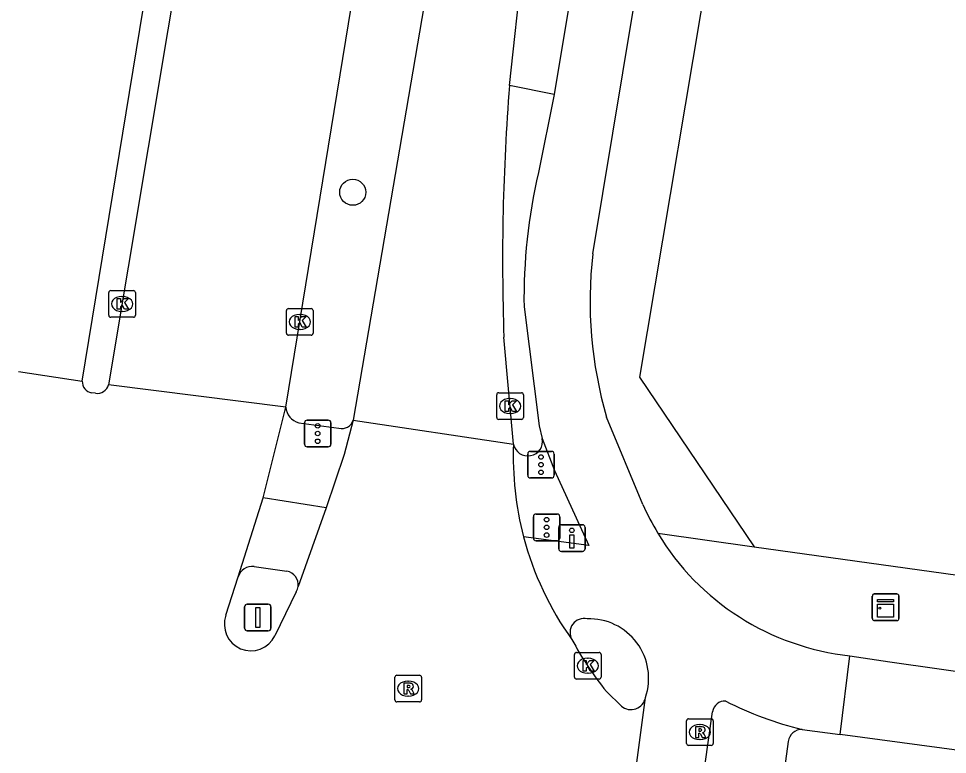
# Model space of a CAD drawing. Extents: x 161696 to 162377, y 380761 to 381673.
# Drawn here: x 161696.03 to 161730.86, y 380846.95 to 380874.56 of the extents above; entities that cross this region are included whole.
import ezdxf

# ---------------------------------------------------------------- set-up
doc = ezdxf.new("R2010")
doc.units = 0
for name, color, linetype in [('IMGEO_Boom', 7, 'Continuous'), ('IMGEO_Drukknoppaal', 7, 'Continuous'), ('IMGEO_Fietspad_gesloten', 7, 'Continuous'), ('IMGEO_Kast', 7, 'Continuous'), ('IMGEO_Kolk', 7, 'Continuous'), ('IMGEO_OVBaan_gesloten', 7, 'Continuous'), ('IMGEO_Portaal', 7, 'Continuous'), ('IMGEO_Rijbaan_regionaal_gesloten', 7, 'Continuous'), ('IMGEO_Rioolput', 7, 'Continuous'), ('IMGEO_Verkeerseiland_gesloten', 7, 'Continuous'), ('IMGEO_Verkeersregelinstallatiepaal', 7, 'Continuous'), ('IMGEO_Voetpad_open', 7, 'Continuous')]:
    doc.layers.add(name, color=color, linetype=linetype)

msp = doc.modelspace()

# ---------------------------------------------------------------- linework, layer by layer
at = {"layer": 'IMGEO_Boom'}
msp.add_circle((161708.565, 380868.041), 0.489, dxfattribs=at)
at = {"layer": 'IMGEO_Drukknoppaal'}
for p, q in [((161716.287, 380854.668), (161716.287, 380855.468)), ((161716.287, 380855.468), (161716.287, 380854.668)), ((161716.387, 380855.568), (161717.177, 380855.568)), ((161717.177, 380855.568), (161716.387, 380855.568)), ((161717.277, 380855.468), (161717.277, 380854.668)), ((161717.277, 380854.668), (161717.277, 380855.468)), ((161717.177, 380854.568), (161716.387, 380854.568)), ((161716.387, 380854.568), (161717.177, 380854.568))]:
    msp.add_line(p, q, dxfattribs=at)
msp.add_lwpolyline([(161716.857, 380855.193), (161716.857, 380854.693), (161716.707, 380854.693), (161716.707, 380855.193), (161716.857, 380855.193)], dxfattribs=at)
msp.add_circle((161716.782, 380855.358), 0.085, dxfattribs=at)
for centre, start, end in [((161716.387, 380855.468), 90, 180), ((161716.387, 380855.468), 90, 180), ((161717.177, 380855.468), 0, 90), ((161717.177, 380855.468), 360, 90), ((161716.387, 380854.668), 180, 270), ((161716.387, 380854.668), 180, 270), ((161717.177, 380854.668), 270, 0), ((161717.177, 380854.668), 270, 0)]:
    msp.add_arc(centre, 0.1, start, end, dxfattribs=at)
at = {"layer": 'IMGEO_Fietspad_gesloten'}
for points in [[(161717.567, 380865.73), (161755.609, 381095.365)], [(161720.493, 380898.028), (161716.123, 380871.708)], [(161716.123, 380871.708), (161715.527, 380868.784)], [(161714.988, 380863.736), (161715.552, 380859.275), (161715.672, 380858.801)], [(161719.448, 380856.325), (161718.086, 380859.607)], [(161715.672, 380858.801), (161716.127, 380857.605), (161717.413, 380854.791), (161714.973, 380855.106)], [(161707.572, 380856.198), (161705.204, 380856.573)], [(161704.87, 380853.999), (161706.092, 380853.821)], [(161726.838, 380847.696), (161727.211, 380850.651)], [(161727.211, 380850.651), (161728.707, 380850.417), (161814.608, 380838.224)], [(161721.774, 380846.502), (161722.054, 380848.548)], [(161725.419, 380847.887), (161726.838, 380847.696)], [(161742.74, 380845.555), (161726.838, 380847.696)]]:
    msp.add_lwpolyline(points, dxfattribs=at)
for centre, radius, start, end in [((161736.072, 380864.037), 21.087, 166.9915, 180.8192), ((161732.862, 380863.943), 15.399, 173.3356, 196.3543), ((161728.329, 380860.235), 9.704, 203.7647, 210.8943), ((161728.228, 380860.192), 9.595, 210.9794, 263.9148), ((161704.808, 380853.43), 0.573, 83.7823, 161.7454), ((161706.003, 380853.315), 0.514, 352.9036, 79.9953), ((161717.238, 380851.521), 0.526, 77.4996, 209.6661), ((161717.429, 380849.805), 2.232, 341.2149, 91.9821), ((161722.526, 380848.474), 0.478, 86.981, 171.0938), ((161728.403, 380860.327), 12.793, 242.7791, 256.5122)]:
    msp.add_arc(centre, radius, start, end, dxfattribs=at)
at = {"layer": 'IMGEO_Kast'}
for p, q in [((161728.049, 380852.045), (161728.049, 380852.886)), ((161728.049, 380852.886), (161728.049, 380852.045)), ((161728.124, 380852.97), (161728.965, 380852.97)), ((161728.965, 380852.97), (161728.124, 380852.97)), ((161729.049, 380852.895), (161729.049, 380852.054)), ((161729.049, 380852.054), (161729.049, 380852.895)), ((161728.974, 380851.97), (161728.133, 380851.97)), ((161728.133, 380851.97), (161728.974, 380851.97))]:
    msp.add_line(p, q, dxfattribs=at)
for points in [[(161728.244, 380852.76), (161728.844, 380852.76), (161728.844, 380852.675), (161728.244, 380852.675), (161728.244, 380852.76)], [(161728.244, 380852.585), (161728.844, 380852.585), (161728.844, 380852.096), (161728.244, 380852.096), (161728.244, 380852.585)]]:
    msp.add_lwpolyline(points, dxfattribs=at)
msp.add_circle((161728.328, 380852.434), 0.0377, dxfattribs=at)
for centre, start, end in [((161728.127, 380852.892), 92.4484, 184.2845), ((161728.127, 380852.892), 92.4484, 184.2845), ((161728.971, 380852.892), 2.4484, 94.2845), ((161728.971, 380852.892), 2.4484, 94.2845), ((161728.127, 380852.048), 182.4484, 274.2845), ((161728.127, 380852.048), 182.4484, 274.2845), ((161728.971, 380852.048), 272.4484, 4.2845), ((161728.971, 380852.048), 272.4484, 4.2845)]:
    msp.add_arc(centre, 0.0779, start, end, dxfattribs=at)
at = {"layer": 'IMGEO_Kolk'}
for p, q in [((161699.49, 380864.351), (161700.342, 380864.351)), ((161699.415, 380863.425), (161699.415, 380864.277)), ((161699.903, 380864.131), (161699.928, 380864.131)), ((161700.416, 380864.277), (161700.416, 380863.425)), ((161706.154, 380863.677), (161707.006, 380863.677)), ((161700.342, 380863.351), (161699.49, 380863.351)), ((161699.926, 380863.571), (161699.901, 380863.571)), ((161706.079, 380862.751), (161706.079, 380863.603)), ((161706.567, 380863.457), (161706.592, 380863.457)), ((161707.08, 380863.603), (161707.08, 380862.751)), ((161707.006, 380862.677), (161706.154, 380862.677)), ((161706.59, 380862.897), (161706.565, 380862.897)), ((161714.038, 380860.519), (161714.89, 380860.519)), ((161713.963, 380859.593), (161713.963, 380860.445)), ((161714.451, 380860.299), (161714.476, 380860.299)), ((161714.964, 380860.445), (161714.964, 380859.593)), ((161714.89, 380859.519), (161714.038, 380859.519)), ((161714.474, 380859.739), (161714.449, 380859.739)), ((161716.954, 380850.774), (161717.806, 380850.774)), ((161716.879, 380849.848), (161716.879, 380850.7)), ((161717.367, 380850.554), (161717.392, 380850.554)), ((161717.88, 380850.7), (161717.88, 380849.848)), ((161717.806, 380849.774), (161716.954, 380849.774)), ((161717.39, 380849.994), (161717.365, 380849.994))]:
    msp.add_line(p, q, dxfattribs=at)
for points in [[(161699.49, 380864.351), (161700.342, 380864.351)], [(161699.415, 380863.425), (161699.415, 380864.277)], [(161699.736, 380864.051), (161699.859, 380864.051), (161699.859, 380863.9), (161699.989, 380864.051), (161700.153, 380864.051), (161700.007, 380863.9), (161700.16, 380863.651), (161700.008, 380863.651), (161699.923, 380863.815), (161699.859, 380863.748), (161699.859, 380863.651), (161699.736, 380863.651), (161699.736, 380864.051)], [(161700.416, 380864.277), (161700.416, 380863.425)], [(161706.154, 380863.677), (161707.006, 380863.677)], [(161700.342, 380863.351), (161699.49, 380863.351)], [(161706.079, 380862.751), (161706.079, 380863.603)], [(161706.4, 380863.377), (161706.523, 380863.377), (161706.523, 380863.226), (161706.653, 380863.377), (161706.817, 380863.377), (161706.671, 380863.226), (161706.824, 380862.977), (161706.672, 380862.977), (161706.587, 380863.141), (161706.523, 380863.074), (161706.523, 380862.977), (161706.4, 380862.977), (161706.4, 380863.377)], [(161707.08, 380863.603), (161707.08, 380862.751)], [(161707.006, 380862.677), (161706.154, 380862.677)], [(161714.038, 380860.519), (161714.89, 380860.519)], [(161713.963, 380859.593), (161713.963, 380860.445)], [(161714.284, 380860.219), (161714.407, 380860.219), (161714.407, 380860.068), (161714.537, 380860.219), (161714.701, 380860.219), (161714.555, 380860.068), (161714.708, 380859.819), (161714.556, 380859.819), (161714.471, 380859.983), (161714.407, 380859.916), (161714.407, 380859.819), (161714.284, 380859.819), (161714.284, 380860.219)], [(161714.964, 380860.445), (161714.964, 380859.593)], [(161714.89, 380859.519), (161714.038, 380859.519)], [(161716.954, 380850.774), (161717.806, 380850.774)], [(161716.879, 380849.848), (161716.879, 380850.7)], [(161717.2, 380850.474), (161717.323, 380850.474), (161717.323, 380850.323), (161717.453, 380850.474), (161717.617, 380850.474), (161717.471, 380850.323), (161717.624, 380850.074), (161717.472, 380850.074), (161717.387, 380850.238), (161717.323, 380850.171), (161717.323, 380850.074), (161717.2, 380850.074), (161717.2, 380850.474)], [(161717.88, 380850.7), (161717.88, 380849.848)], [(161717.806, 380849.774), (161716.954, 380849.774)]]:
    msp.add_lwpolyline(points, dxfattribs=at)
for centre, start, end in [((161699.492, 380864.275), 91.552, 178.448), ((161699.492, 380864.275), 91.552, 178.448), ((161700.34, 380864.275), 1.552, 88.448), ((161700.34, 380864.275), 1.552, 88.448), ((161706.156, 380863.601), 91.552, 178.448), ((161706.156, 380863.601), 91.552, 178.448), ((161707.004, 380863.601), 1.552, 88.448), ((161707.004, 380863.601), 1.552, 88.448), ((161699.492, 380863.427), 181.552, 268.448), ((161699.492, 380863.427), 181.552, 268.448), ((161700.34, 380863.427), 271.552, 358.448), ((161700.34, 380863.427), 271.552, 358.448), ((161706.156, 380862.753), 181.552, 268.448), ((161706.156, 380862.753), 181.552, 268.448), ((161707.004, 380862.753), 271.552, 358.448), ((161707.004, 380862.753), 271.552, 358.448), ((161714.04, 380860.443), 91.552, 178.448), ((161714.04, 380860.443), 91.552, 178.448), ((161714.888, 380860.443), 1.552, 88.448), ((161714.888, 380860.443), 1.552, 88.448), ((161714.04, 380859.595), 181.552, 268.448), ((161714.04, 380859.595), 181.552, 268.448), ((161714.888, 380859.595), 271.552, 358.448), ((161714.888, 380859.595), 271.552, 358.448), ((161716.956, 380850.698), 91.552, 178.448), ((161716.956, 380850.698), 91.552, 178.448), ((161717.804, 380850.698), 1.552, 88.448), ((161717.804, 380850.698), 1.552, 88.448), ((161716.956, 380849.85), 181.552, 268.448), ((161716.956, 380849.85), 181.552, 268.448), ((161717.804, 380849.85), 271.552, 358.448), ((161717.804, 380849.85), 271.552, 358.448)]:
    msp.add_arc(centre, 0.0765, start, end, dxfattribs=at)
for centre, major_axis, ratio, start_param, end_param in [((161699.902, 380863.851), (-0.387, 0.002), 0.722429, 4.712389, 7.853982), ((161699.927, 380863.851), (-0.39, 0.002), 0.717154, 1.570796, 4.712389), ((161706.566, 380863.177), (-0.387, 0.002), 0.722429, 4.712389, 7.853982), ((161706.591, 380863.177), (-0.39, 0.002), 0.717154, 1.570796, 4.712389), ((161714.45, 380860.019), (-0.387, 0.002), 0.722429, 4.712389, 7.853982), ((161714.475, 380860.019), (-0.39, 0.002), 0.717154, 1.570796, 4.712389), ((161717.366, 380850.274), (-0.387, 0.002), 0.722429, 4.712389, 7.853982), ((161717.391, 380850.274), (-0.39, 0.002), 0.717154, 1.570796, 4.712389)]:
    msp.add_ellipse(centre, major_axis=major_axis, ratio=ratio, start_param=start_param, end_param=end_param, dxfattribs=at)
at = {"layer": 'IMGEO_OVBaan_gesloten'}
for points in [[(161706.057, 380859.978), (161714.511, 380911.71), (161718.63, 380937.265), (161728.308, 381001.666), (161730.668, 381016.148)], [(161709.986, 380925.404), (161703.114, 380883.057), (161699.411, 380860.816)], [(161706.057, 380859.978), (161699.411, 380860.816)]]:
    msp.add_lwpolyline(points, dxfattribs=at)
at = {"layer": 'IMGEO_Portaal'}
for p, q in [((161704.608, 380852.587), (161705.398, 380852.587)), ((161705.398, 380852.587), (161704.608, 380852.587)), ((161704.508, 380851.687), (161704.508, 380852.487)), ((161704.508, 380852.487), (161704.508, 380851.687)), ((161705.498, 380852.487), (161705.498, 380851.687)), ((161705.498, 380851.687), (161705.498, 380852.487)), ((161705.398, 380851.587), (161704.608, 380851.587)), ((161704.608, 380851.587), (161705.398, 380851.587))]:
    msp.add_line(p, q, dxfattribs=at)
msp.add_lwpolyline([(161704.928, 380852.462), (161705.078, 380852.462), (161705.078, 380851.712), (161704.928, 380851.712), (161704.928, 380852.462)], dxfattribs=at)
for centre, start, end in [((161704.608, 380852.487), 90, 180), ((161704.608, 380852.487), 90, 180), ((161705.398, 380852.487), 0, 90), ((161705.398, 380852.487), 360, 90), ((161704.608, 380851.687), 180, 270), ((161704.608, 380851.687), 180, 270), ((161705.398, 380851.687), 270, 0), ((161705.398, 380851.687), 270, 0)]:
    msp.add_arc(centre, 0.1, start, end, dxfattribs=at)
at = {"layer": 'IMGEO_Rijbaan_regionaal_gesloten'}
for points in [[(161733.266, 381015.66), (161732.248, 381009.641), (161730.62, 380999.171), (161723.884, 380953.523), (161721.16, 380935.558), (161721.112, 380935.266), (161716.943, 380909.839), (161711.813, 380878.45), (161708.58, 380859.493)], [(161698.421, 380860.951), (161708.587, 380923.054)], [(161714.443, 380872.046), (161714.929, 380876.542), (161718.265, 380896.755)], [(161714.592, 380858.595), (161714.232, 380862.606)], [(161696.033, 380861.31), (161698.421, 380860.951)], [(161698.918, 380860.498), (161698.772, 380860.518)], [(161705.204, 380856.573), (161706.057, 380859.978)], [(161708.58, 380859.493), (161708.241, 380858.205), (161707.572, 380856.198)], [(161708.58, 380859.493), (161714.592, 380858.595)], [(161704.264, 380853.609), (161705.204, 380856.573)], [(161707.572, 380856.198), (161706.513, 380853.251)], [(161703.808, 380852.168), (161704.264, 380853.609)], [(161706.442, 380853.049), (161705.642, 380851.398)], [(161717.769, 380835.762), (161719.542, 380849.086)], [(161718.638, 380848.76), (161718.076, 380849.311)]]:
    msp.add_lwpolyline(points, dxfattribs=at)
for centre, radius, start, end in [((161797.71, 380865.462), 83.527, 175.47931, 181.9598), ((161698.844, 380860.935), 0.424, 177.9003, 260.1578), ((161698.973, 380860.954), 0.459, 263.1012, 342.5453), ((161726.518, 380858.132), 11.935, 177.777, 194.687), ((161726.199, 380858.037), 11.602, 194.6329, 215.7349), ((161706.001, 380853.317), 0.516, 328.6551, 352.6132), ((161704.745, 380851.831), 0.996, 160.2445, 334.2056), ((161728.321, 380857.519), 13.127, 208.4731, 218.7034), ((161718.996, 380849.184), 0.555, 229.8305, 349.8301)]:
    msp.add_arc(centre, radius, start, end, dxfattribs=at)
at = {"layer": 'IMGEO_Rioolput'}
for p, q in [((161710.143, 380848.992), (161710.143, 380849.844)), ((161710.218, 380849.918), (161711.07, 380849.918)), ((161711.144, 380849.844), (161711.144, 380848.992)), ((161710.631, 380849.698), (161710.656, 380849.698)), ((161710.654, 380849.138), (161710.629, 380849.138)), ((161711.07, 380848.918), (161710.218, 380848.918)), ((161721.081, 380847.359), (161721.081, 380848.211)), ((161721.156, 380848.285), (161722.008, 380848.285)), ((161721.569, 380848.065), (161721.594, 380848.065)), ((161722.082, 380848.211), (161722.082, 380847.359)), ((161722.008, 380847.285), (161721.156, 380847.285)), ((161721.592, 380847.505), (161721.567, 380847.505))]:
    msp.add_line(p, q, dxfattribs=at)
for points in [[(161710.143, 380848.992), (161710.143, 380849.844)], [(161710.218, 380849.918), (161711.07, 380849.918)], [(161711.144, 380849.844), (161711.144, 380848.992)], [(161710.732, 380849.616), (161710.48, 380849.618), (161710.48, 380849.218)], [(161710.48, 380849.218), (161710.604, 380849.218), (161710.604, 380849.38), (161710.615, 380849.38)], [(161710.658, 380849.537), (161710.604, 380849.537), (161710.604, 380849.456)], [(161710.604, 380849.456), (161710.656, 380849.456)], [(161710.662, 380849.351), (161710.733, 380849.218), (161710.873, 380849.218), (161710.808, 380849.344)], [(161711.07, 380848.918), (161710.218, 380848.918)], [(161721.081, 380847.359), (161721.081, 380848.211)], [(161721.156, 380848.285), (161722.008, 380848.285)], [(161721.67, 380847.983), (161721.418, 380847.985), (161721.418, 380847.585)], [(161722.082, 380848.211), (161722.082, 380847.359)], [(161721.418, 380847.585), (161721.542, 380847.585), (161721.542, 380847.747), (161721.553, 380847.747)], [(161721.596, 380847.904), (161721.542, 380847.904), (161721.542, 380847.823)], [(161721.542, 380847.823), (161721.594, 380847.823)], [(161721.6, 380847.718), (161721.671, 380847.585), (161721.811, 380847.585), (161721.746, 380847.711)], [(161722.008, 380847.285), (161721.156, 380847.285)]]:
    msp.add_lwpolyline(points, dxfattribs=at)
for centre, radius, start, end in [((161710.22, 380849.842), 0.0765, 91.552, 178.448), ((161710.22, 380849.842), 0.0765, 91.552, 178.448), ((161711.068, 380849.842), 0.0765, 1.552, 88.448), ((161711.068, 380849.842), 0.0765, 1.552, 88.448), ((161710.614, 380849.327), 0.0533, 26.0293, 88.6989), ((161710.64, 380849.645), 0.19, 274.7715, 282.9687), ((161710.664, 380849.441), 0.0964, 77.0061, 93.1865), ((161710.678, 380849.498), 0.0378, 276.6634, 79.6772), ((161710.731, 380849.506), 0.109, 350.3612, 89.416), ((161710.729, 380849.506), 0.112, 277.5842, 350.9817), ((161710.713, 380849.291), 0.108, 29.5134, 73.7905), ((161710.22, 380848.994), 0.0765, 181.552, 268.448), ((161710.22, 380848.994), 0.0765, 181.552, 268.448), ((161711.068, 380848.994), 0.0765, 271.552, 358.448), ((161711.068, 380848.994), 0.0765, 271.552, 358.448), ((161721.158, 380848.209), 0.0765, 91.552, 178.448), ((161721.158, 380848.209), 0.0765, 91.552, 178.448), ((161721.669, 380847.873), 0.109, 350.3612, 89.416), ((161722.006, 380848.209), 0.0765, 1.552, 88.448), ((161722.006, 380848.209), 0.0765, 1.552, 88.448), ((161721.552, 380847.694), 0.0533, 26.0293, 88.6989), ((161721.578, 380848.012), 0.19, 274.7715, 282.9687), ((161721.602, 380847.808), 0.0964, 77.0061, 93.1865), ((161721.616, 380847.865), 0.0378, 276.6634, 79.6772), ((161721.667, 380847.873), 0.112, 277.5842, 350.9817), ((161721.651, 380847.658), 0.108, 29.5134, 73.7905), ((161721.158, 380847.361), 0.0765, 181.552, 268.448), ((161721.158, 380847.361), 0.0765, 181.552, 268.448), ((161722.006, 380847.361), 0.0765, 271.552, 358.448), ((161722.006, 380847.361), 0.0765, 271.552, 358.448)]:
    msp.add_arc(centre, radius, start, end, dxfattribs=at)
for centre, major_axis, ratio, start_param, end_param in [((161710.63, 380849.418), (-0.387, 0.002), 0.722429, 4.712389, 7.853982), ((161710.655, 380849.418), (-0.39, 0.002), 0.717154, 1.570796, 4.712389), ((161721.568, 380847.785), (-0.387, 0.002), 0.722429, 4.712389, 7.853982), ((161721.593, 380847.785), (-0.39, 0.002), 0.717154, 1.570796, 4.712389)]:
    msp.add_ellipse(centre, major_axis=major_axis, ratio=ratio, start_param=start_param, end_param=end_param, dxfattribs=at)
at = {"layer": 'IMGEO_Verkeerseiland_gesloten'}
msp.add_lwpolyline([(161716.123, 380871.708), (161714.443, 380872.046)], dxfattribs=at)
at = {"layer": 'IMGEO_Verkeersregelinstallatiepaal'}
for p, q in [((161706.855, 380859.488), (161707.645, 380859.488)), ((161707.645, 380859.488), (161706.855, 380859.488)), ((161706.755, 380858.588), (161706.755, 380859.388)), ((161706.755, 380859.388), (161706.755, 380858.588)), ((161707.745, 380859.388), (161707.745, 380858.588)), ((161707.745, 380858.588), (161707.745, 380859.388)), ((161707.645, 380858.488), (161706.855, 380858.488)), ((161706.855, 380858.488), (161707.645, 380858.488)), ((161715.128, 380857.42), (161715.128, 380858.22)), ((161715.128, 380858.22), (161715.128, 380857.42)), ((161715.228, 380858.32), (161716.018, 380858.32)), ((161716.018, 380858.32), (161715.228, 380858.32)), ((161716.118, 380858.22), (161716.118, 380857.42)), ((161716.118, 380857.42), (161716.118, 380858.22)), ((161716.018, 380857.32), (161715.228, 380857.32)), ((161715.228, 380857.32), (161716.018, 380857.32)), ((161715.339, 380855.068), (161715.339, 380855.868)), ((161715.339, 380855.868), (161715.339, 380855.068)), ((161715.439, 380855.968), (161716.229, 380855.968)), ((161716.229, 380855.968), (161715.439, 380855.968)), ((161716.329, 380855.868), (161716.329, 380855.068)), ((161716.329, 380855.068), (161716.329, 380855.868)), ((161716.229, 380854.968), (161715.439, 380854.968)), ((161715.439, 380854.968), (161716.229, 380854.968))]:
    msp.add_line(p, q, dxfattribs=at)
for centre in [(161707.25, 380859.278), (161707.25, 380858.988), (161707.25, 380858.698), (161715.623, 380858.11), (161715.623, 380857.82), (161715.623, 380857.53), (161715.834, 380855.758), (161715.834, 380855.468), (161715.834, 380855.178)]:
    msp.add_circle(centre, 0.085, dxfattribs=at)
for centre, start, end in [((161706.855, 380859.388), 90, 180), ((161706.855, 380859.388), 90, 180), ((161707.645, 380859.388), 0, 90), ((161707.645, 380859.388), 360, 90), ((161706.855, 380858.588), 180, 270), ((161706.855, 380858.588), 180, 270), ((161707.645, 380858.588), 270, 0), ((161707.645, 380858.588), 270, 0), ((161715.228, 380858.22), 90, 180), ((161715.228, 380858.22), 90, 180), ((161716.018, 380858.22), 0, 90), ((161716.018, 380858.22), 360, 90), ((161715.228, 380857.42), 180, 270), ((161715.228, 380857.42), 180, 270), ((161716.018, 380857.42), 270, 0), ((161716.018, 380857.42), 270, 0), ((161715.439, 380855.868), 90, 180), ((161715.439, 380855.868), 90, 180), ((161716.229, 380855.868), 0, 90), ((161716.229, 380855.868), 360, 90), ((161715.439, 380855.068), 180, 270), ((161715.439, 380855.068), 180, 270), ((161716.229, 380855.068), 270, 0), ((161716.229, 380855.068), 270, 0)]:
    msp.add_arc(centre, 0.1, start, end, dxfattribs=at)
at = {"layer": 'IMGEO_Voetpad_open'}
for points in [[(161757.96, 381094.016), (161751.783, 381056.863), (161751.055, 381052.485), (161745.065, 381016.456), (161744.222, 381011.385), (161743.99, 381009.989), (161742.341, 381000), (161725.046, 380895.238), (161719.314, 380861.106), (161723.616, 380854.735)], [(161706.541, 380859.395), (161708.04, 380859.186)], [(161720.002, 380855.253), (161723.616, 380854.735)], [(161723.616, 380854.735), (161815.09, 380842)], [(161724.897, 380847.434), (161724.695, 380845.958)]]:
    msp.add_lwpolyline(points, dxfattribs=at)
for centre, radius, start, end in [((161706.689, 380860.01), 0.632, 182.8931, 256.5051), ((161708.152, 380859.618), 0.446, 255.508, 343.73), ((161715.132, 380858.698), 0.55, 190.7989, 10.7989), ((161725.422, 380847.356), 0.531, 90.3212, 171.5828)]:
    msp.add_arc(centre, radius, start, end, dxfattribs=at)

doc.saveas('drawing.dxf')
